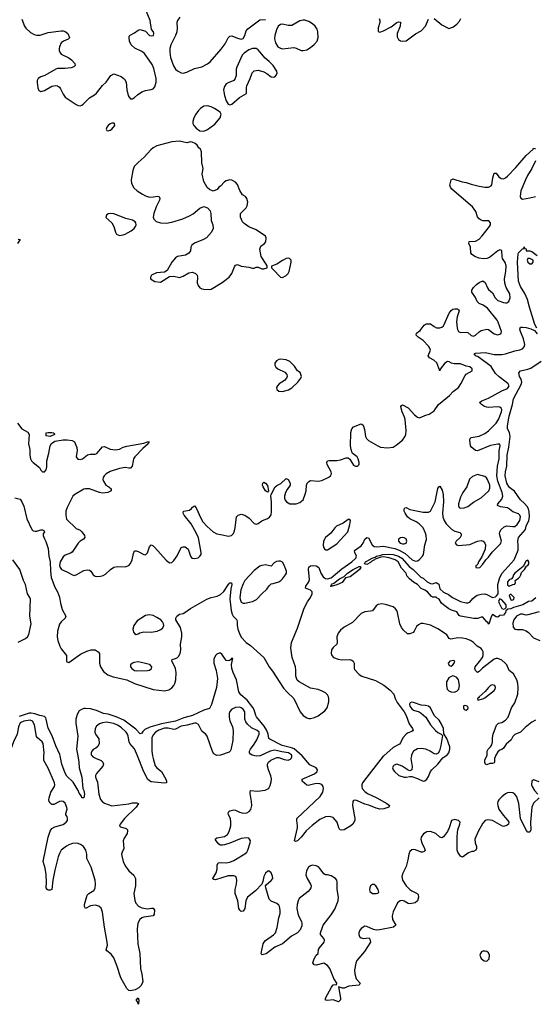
# Model space of a CAD drawing. Header units: inches. Extents: x 1449094 to 1618372, y 389908 to 534307.
# Tile 282 of 494: x 1592746 to 1598248, y 437346 to 447858. Entities that reach past the tile are written whole.
import ezdxf

# ---------------------------------------------------------------- set-up
doc = ezdxf.new("R2010")
doc.units = ezdxf.units.IN
doc.header["$MEASUREMENT"] = 0
doc.layers.add('B5493', color=7, linetype='Continuous')
doc.layers.add('B5494', color=7, linetype='Continuous')

msp = doc.modelspace()

# ---------------------------------------------------------------- linework, layer by layer
at = {"layer": 'B5493', "color": 5}
for points, elevation in [([(1593519, 440000), (1593528, 439990), (1593554, 439974), (1593614, 439950), (1593635, 439930), (1593642, 439910), (1593633, 439890), (1593567, 439810), (1593556, 439790), (1593556, 439770), (1593578, 439718), (1593591, 439590), (1593610, 439533), (1593628, 439508), (1593650, 439493), (1593730, 439466), (1593910, 439487), (1593950, 439496), (1593996, 439496), (1594015, 439490), (1593990, 439450), (1593863, 439330), (1593819, 439270), (1593811, 439250), (1593822, 439242), (1593882, 439222), (1593895, 439210), (1593897, 439197), (1593892, 439170), (1593861, 439119), (1593851, 439090), (1593857, 439010), (1593839, 438970), (1593834, 438950), (1593837, 438930), (1593850, 438870), (1593870, 438826), (1593910, 438770), (1593964, 438724), (1593981, 438690), (1593982, 438610), (1593964, 438530), (1593975, 438455), (1593986, 438426), (1594014, 438394), (1594050, 438375), (1594110, 438367), (1594153, 438373), (1594170, 438371), (1594184, 438350), (1594180, 438310), (1594170, 438290), (1594070, 438276), (1594050, 438268), (1594027, 438250), (1594007, 438213), (1593998, 438150), (1594007, 437990), (1594027, 437890), (1594035, 437730), (1594051, 437669), (1594059, 437590), (1594053, 437567), (1594038, 437542), (1594018, 437522), (1593979, 437501), (1593948, 437492), (1593930, 437489), (1593910, 437494), (1593890, 437515), (1593824, 437630), (1593782, 437762), (1593750, 437841), (1593723, 437883), (1593676, 437916), (1593669, 437929), (1593682, 437978), (1593680, 438010), (1593651, 438171), (1593629, 438329), (1593614, 438374), (1593590, 438393), (1593550, 438403), (1593503, 438397), (1593450, 438370), (1593436, 438390), (1593436, 438410), (1593465, 438510), (1593485, 438530), (1593539, 438561), (1593550, 438585), (1593555, 438630), (1593551, 438670), (1593510, 438810), (1593462, 438902), (1593461, 438950), (1593452, 438990), (1593426, 439030), (1593394, 439054), (1593370, 439062), (1593350, 439065), (1593310, 439062), (1593270, 439050), (1593244, 439036), (1593189, 438991), (1593170, 438956), (1593158, 438922), (1593122, 438778), (1593099, 438670), (1593090, 438570), (1593070, 438563), (1593050, 438566), (1593041, 438570), (1593030, 438590), (1593033, 438650), (1593028, 438732), (1593018, 438798), (1592998, 438870), (1593049, 439131), (1593070, 439195), (1593090, 439222), (1593120, 439240), (1593210, 439267), (1593242, 439290), (1593256, 439310), (1593258, 439330), (1593251, 439351), (1593238, 439370), (1593238, 439382), (1593252, 439428), (1593250, 439448), (1593230, 439493), (1593210, 439511), (1593190, 439514), (1593170, 439511), (1593110, 439480), (1593090, 439479), (1593070, 439496), (1593061, 439510), (1593056, 439530), (1593059, 439550), (1593079, 439610), (1593118, 439670), (1593121, 439690), (1593116, 439710), (1593050, 439866), (1593005, 439950), (1593002, 439970), (1593004, 440000)], 480), ([(1593366, 440000), (1593377, 439930), (1593380, 439870), (1593409, 439770), (1593421, 439650), (1593430, 439630), (1593436, 439590), (1593430, 439549), (1593410, 439549), (1593404, 439570), (1593381, 439601), (1593370, 439628), (1593317, 439717), (1593250, 439781), (1593230, 439815), (1593196, 439910), (1593177, 440000)], 460), ([(1594165, 440000), (1594169, 439970), (1594193, 439893), (1594210, 439871), (1594261, 439830), (1594306, 439750), (1594314, 439730), (1594311, 439710), (1594293, 439707), (1594150, 439720), (1594130, 439731), (1594111, 439751), (1594065, 439845), (1594003, 440000)], 480), ([(1598290, 439550), (1598230, 439493), (1598212, 439450), (1598196, 439290), (1598202, 439210), (1598190, 439184), (1598170, 439183), (1598150, 439205), (1598091, 439330), (1598071, 439490), (1598050, 439562), (1598030, 439590), (1598010, 439604), (1597972, 439608), (1597950, 439604), (1597930, 439594), (1597890, 439561), (1597860, 439530), (1597849, 439510), (1597846, 439490), (1597847, 439470), (1597860, 439430), (1597904, 439364), (1597956, 439310), (1597965, 439290), (1597961, 439270), (1597944, 439256), (1597910, 439245), (1597890, 439250), (1597790, 439310), (1597743, 439317), (1597713, 439307), (1597690, 439279), (1597640, 439190), (1597604, 439110), (1597606, 439070), (1597620, 439030), (1597620, 439010), (1597613, 438990), (1597590, 438978), (1597570, 438976), (1597536, 438964), (1597470, 438918), (1597450, 438929), (1597422, 438970), (1597414, 438990), (1597413, 439130), (1597418, 439182), (1597422, 439210), (1597444, 439270), (1597446, 439290), (1597430, 439310), (1597390, 439319), (1597353, 439310), (1597330, 439230), (1597313, 439190), (1597270, 439135), (1597250, 439123), (1597230, 439129), (1597188, 439168), (1597130, 439190), (1597090, 439188), (1597055, 439165), (1597032, 439130), (1597028, 439108), (1597036, 439070), (1597066, 439010), (1597072, 438988), (1597063, 438977), (1597046, 438970), (1597030, 438972), (1596970, 438997), (1596950, 439000), (1596930, 438994), (1596910, 438978), (1596898, 438950), (1596889, 438890), (1596870, 438817), (1596835, 438745), (1596823, 438710), (1596830, 438670), (1596871, 438611), (1596910, 438570), (1596930, 438556), (1596987, 438530), (1596998, 438518), (1597003, 438490), (1596990, 438450), (1596965, 438430), (1596910, 438418), (1596890, 438423), (1596850, 438447), (1596830, 438453), (1596806, 438450), (1596777, 438430), (1596730, 438335), (1596720, 438290), (1596724, 438250), (1596751, 438210), (1596759, 438190), (1596736, 438170), (1596590, 438141), (1596550, 438137), (1596523, 438143), (1596450, 438177), (1596430, 438179), (1596390, 438155), (1596371, 438129), (1596365, 438110), (1596364, 438090), (1596371, 438070), (1596390, 438055), (1596410, 438050), (1596474, 438054), (1596482, 438042), (1596491, 438010), (1596424, 437910), (1596345, 437815), (1596334, 437786), (1596320, 437710), (1596323, 437670), (1596338, 437618), (1596379, 437570), (1596377, 437563), (1596370, 437550), (1596259, 437541), (1596210, 437519), (1596190, 437518), (1596147, 437533), (1596168, 437412), (1596168, 437392), (1596150, 437373), (1596090, 437392), (1596030, 437385), (1596009, 437390), (1596010, 437410), (1596072, 437530), (1596090, 437553), (1596119, 437559), (1596126, 437554), (1596129, 437570), (1596100, 437620), (1596054, 437730), (1596030, 437760), (1595990, 437786), (1595910, 437764), (1595887, 437767), (1595876, 437790), (1595888, 437830), (1595902, 437858), (1595910, 437871), (1595932, 437888), (1595936, 437930), (1595944, 437950), (1595996, 438010), (1595999, 438030), (1595991, 438050), (1595955, 438090), (1595955, 438110), (1595976, 438170), (1595985, 438190), (1596070, 438302), (1596110, 438363), (1596146, 438450), (1596148, 438490), (1596135, 438570), (1596135, 438650), (1596131, 438671), (1596115, 438690), (1596070, 438717), (1596030, 438728), (1596010, 438728), (1595990, 438738), (1595954, 438794), (1595934, 438814), (1595910, 438826), (1595870, 438831), (1595850, 438826), (1595829, 438811), (1595805, 438770), (1595800, 438730), (1595813, 438690), (1595850, 438630), (1595856, 438610), (1595854, 438590), (1595844, 438570), (1595824, 438550), (1595730, 438475), (1595717, 438450), (1595706, 438410), (1595705, 438370), (1595716, 438316), (1595725, 438285), (1595754, 438230), (1595758, 438210), (1595756, 438184), (1595739, 438141), (1595710, 438110), (1595647, 438073), (1595549, 437991), (1595470, 437957), (1595376, 437884), (1595335, 437875), (1595330, 437875), (1595323, 437890), (1595344, 437990), (1595354, 438010), (1595370, 438028), (1595454, 438086), (1595475, 438110), (1595493, 438167), (1595512, 438270), (1595525, 438315), (1595526, 438350), (1595518, 438390), (1595510, 438405), (1595490, 438424), (1595430, 438446), (1595418, 438458), (1595410, 438470), (1595372, 438590), (1595369, 438610), (1595377, 438623), (1595431, 438669), (1595447, 438690), (1595445, 438715), (1595431, 438751), (1595410, 438766), (1595394, 438766), (1595370, 438745), (1595352, 438710), (1595342, 438658), (1595331, 438629), (1595264, 438556), (1595176, 438490), (1595160, 438450), (1595148, 438370), (1595130, 438339), (1595110, 438336), (1595096, 438350), (1595085, 438370), (1595074, 438450), (1595046, 438530), (1595045, 438570), (1595060, 438630), (1595063, 438670), (1595061, 438690), (1595052, 438710), (1595030, 438719), (1594970, 438717), (1594834, 438674), (1594817, 438677), (1594807, 438687), (1594806, 438690), (1594843, 438750), (1594853, 438790), (1594853, 438830), (1594865, 438855), (1594890, 438860), (1594950, 438857), (1594990, 438862), (1595030, 438880), (1595148, 438952), (1595169, 438971), (1595180, 438990), (1595205, 439070), (1595208, 439090), (1595200, 439110), (1595190, 439121), (1595170, 439125), (1595110, 439115), (1594990, 439068), (1594930, 439047), (1594910, 439045), (1594890, 439046), (1594870, 439057), (1594841, 439090), (1594833, 439110), (1594850, 439124), (1594930, 439138), (1594962, 439158), (1594982, 439190), (1594998, 439250), (1595001, 439290), (1594994, 439330), (1594974, 439370), (1594970, 439390), (1594977, 439403), (1594990, 439412), (1595030, 439421), (1595050, 439418), (1595090, 439399), (1595130, 439387), (1595170, 439392), (1595195, 439405), (1595213, 439427), (1595222, 439470), (1595220, 439510), (1595204, 439596), (1595204, 439616), (1595210, 439630), (1595283, 439623), (1595366, 439634), (1595395, 439645), (1595405, 439655), (1595418, 439682), (1595430, 439723), (1595433, 439753), (1595427, 439787), (1595400, 439850), (1595389, 439890), (1595391, 439910), (1595400, 439930), (1595427, 439953), (1595490, 439980), (1595510, 439980), (1595570, 439959), (1595610, 439954), (1595637, 439963), (1595644, 439970), (1595652, 439990), (1595649, 440000)], 480), ([(1595314, 440000), (1595310, 439998), (1595270, 439997), (1595257, 440000)], 480), ([(1596633, 440000), (1596626, 439994), (1596451, 439770), (1596406, 439710), (1596397, 439690), (1596396, 439670), (1596402, 439650), (1596430, 439617), (1596458, 439598), (1596557, 439550), (1596663, 439490), (1596691, 439470), (1596685, 439450), (1596633, 439433), (1596590, 439430), (1596550, 439440), (1596472, 439472), (1596430, 439482), (1596350, 439520), (1596330, 439525), (1596310, 439523), (1596302, 439510), (1596298, 439470), (1596322, 439330), (1596322, 439310), (1596302, 439270), (1596280, 439250), (1596210, 439210), (1596184, 439204), (1596164, 439210), (1596152, 439230), (1596133, 439290), (1596090, 439342), (1596050, 439351), (1596010, 439348), (1595950, 439320), (1595866, 439254), (1595803, 439197), (1595750, 439130), (1595710, 439093), (1595690, 439084), (1595679, 439090), (1595711, 439230), (1595712, 439252), (1595702, 439310), (1595705, 439330), (1595954, 439566), (1595981, 439610), (1595988, 439650), (1595984, 439670), (1595970, 439692), (1595950, 439701), (1595910, 439704), (1595823, 439683), (1595810, 439687), (1595761, 439730), (1595759, 439750), (1595892, 439808), (1595920, 439830), (1595923, 439850), (1595910, 439872), (1595843, 439903), (1595761, 440000)], 460), ([(1596926, 440000), (1596921, 439970), (1596935, 439885), (1596930, 439849), (1596910, 439839), (1596890, 439847), (1596827, 439890), (1596770, 439910), (1596742, 439898), (1596733, 439890), (1596724, 439870), (1596730, 439850), (1596745, 439830), (1596793, 439790), (1596850, 439772), (1596870, 439770), (1596910, 439779), (1596930, 439777), (1596990, 439756), (1597050, 439729), (1597070, 439733), (1597091, 439749), (1597110, 439779), (1597131, 439830), (1597146, 439850), (1597210, 439910), (1597262, 439978), (1597292, 440000)], 480), ([(1597825, 440000), (1597819, 439990), (1597814, 439970), (1597814, 439930), (1597810, 439924), (1597790, 439917), (1597764, 439916), (1597730, 439902), (1597718, 439910), (1597710, 439926), (1597709, 439951), (1597730, 440000)], 460), ([(1598290, 439723), (1598230, 439741), (1598213, 439727), (1598209, 439691), (1598216, 439670), (1598241, 439630), (1598277, 439590)], 480)]:
    msp.add_lwpolyline(points, dxfattribs=dict(at, elevation=elevation))
for points, elevation in [([(1596510, 438626), (1596490, 438612), (1596481, 438590), (1596478, 438570), (1596483, 438550), (1596510, 438530), (1596550, 438528), (1596569, 438531), (1596578, 438542), (1596572, 438570), (1596547, 438610), (1596530, 438624)], 480), ([(1597690, 437913), (1597674, 437906), (1597662, 437890), (1597657, 437870), (1597670, 437836), (1597702, 437810), (1597730, 437808), (1597755, 437830), (1597759, 437870), (1597750, 437895), (1597730, 437909), (1597712, 437912)], 520), ([(1594010, 437346), (1594008, 437368), (1593989, 437390), (1594010, 437414), (1594018, 437390), (1594014, 437350)], 480)]:
    msp.add_lwpolyline(points, close=True, dxfattribs=dict(at, elevation=elevation))
at = {"layer": 'B5494', "color": 5}
for points, elevation in [([(1592770, 447864), (1592797, 447790), (1592810, 447767), (1592862, 447722), (1592901, 447701), (1592930, 447695), (1592966, 447694), (1593050, 447720), (1593190, 447740), (1593210, 447740), (1593233, 447733), (1593260, 447710), (1593279, 447670), (1593276, 447664), (1593265, 447650), (1593212, 447628), (1593190, 447610), (1593170, 447570), (1593166, 447550), (1593167, 447530), (1593175, 447510), (1593190, 447490), (1593271, 447451), (1593298, 447430), (1593335, 447390), (1593339, 447370), (1593325, 447355), (1593294, 447346), (1593230, 447338), (1593150, 447336), (1593130, 447329), (1593016, 447264), (1592970, 447250), (1592944, 447230), (1592934, 447210), (1592932, 447188), (1592939, 447130), (1592950, 447101), (1592971, 447091), (1593010, 447102), (1593090, 447150), (1593130, 447156), (1593150, 447152), (1593170, 447138), (1593182, 447122), (1593210, 447063), (1593232, 447032), (1593350, 446952), (1593370, 446942), (1593390, 446939), (1593410, 446945), (1593424, 446956), (1593490, 447025), (1593544, 447056), (1593566, 447074), (1593630, 447155), (1593669, 447191), (1593719, 447261), (1593750, 447279), (1593830, 447251), (1593865, 447225), (1593882, 447190), (1593890, 447110), (1593904, 447050), (1593914, 447030), (1593930, 447014), (1593950, 447015), (1593970, 447026), (1594003, 447057), (1594050, 447089), (1594090, 447103), (1594150, 447114), (1594170, 447122), (1594190, 447143), (1594202, 447190), (1594202, 447230), (1594176, 447336), (1594159, 447379), (1594078, 447498), (1594050, 447518), (1593976, 447556), (1593935, 447590), (1593918, 447630), (1593913, 447670), (1593916, 447684), (1593925, 447695), (1593970, 447719), (1594010, 447747), (1594030, 447754), (1594090, 447736), (1594132, 447690), (1594150, 447685), (1594173, 447690), (1594179, 447710), (1594173, 447730), (1594153, 447753), (1594138, 447850), (1594087, 447970)], 520), ([(1594456, 447884), (1594429, 447851), (1594424, 447830), (1594427, 447767), (1594423, 447730), (1594410, 447690), (1594359, 447590), (1594348, 447550), (1594348, 447510), (1594355, 447455), (1594386, 447366), (1594410, 447330), (1594430, 447312), (1594470, 447290), (1594490, 447289), (1594530, 447298), (1594610, 447336), (1594690, 447354), (1594750, 447387), (1594778, 447410), (1594897, 447543), (1594938, 447602), (1594970, 447666), (1594990, 447681), (1595010, 447686), (1595070, 447661), (1595108, 447652), (1595130, 447658), (1595149, 447691), (1595162, 447738), (1595180, 447760), (1595310, 447856), (1595370, 447862)], 520), ([(1596582, 447870), (1596588, 447850), (1596588, 447830), (1596571, 447770), (1596572, 447732), (1596590, 447727), (1596630, 447739), (1596710, 447782), (1596770, 447827), (1596790, 447837), (1596810, 447831), (1596808, 447790), (1596776, 447710), (1596775, 447675), (1596787, 447647), (1596810, 447634), (1596830, 447630), (1596870, 447633), (1596970, 447706), (1597030, 447738), (1597075, 447790), (1597110, 447865)], 520), ([(1597170, 447871), (1597250, 447802), (1597325, 447765), (1597370, 447778), (1597412, 447810), (1597438, 447842), (1597454, 447870)], 520), ([(1592721, 443550), (1592770, 443490), (1592833, 443453), (1592848, 443430), (1592841, 443330), (1592854, 443270), (1592855, 443210), (1592863, 443170), (1592872, 443150), (1592890, 443130), (1592959, 443079), (1592971, 443050), (1592990, 443031), (1593010, 443031), (1593030, 443051), (1593036, 443084), (1593034, 443150), (1593058, 443230), (1593073, 443310), (1593085, 443335), (1593122, 443358), (1593210, 443373), (1593254, 443374), (1593306, 443366), (1593331, 443351), (1593356, 443290), (1593358, 443258), (1593349, 443190), (1593365, 443165), (1593390, 443161), (1593415, 443170), (1593470, 443212), (1593499, 443219), (1593550, 443220), (1593570, 443228), (1593630, 443299), (1593650, 443301), (1593712, 443272), (1593770, 443265), (1593810, 443273), (1593850, 443293), (1593890, 443305), (1594070, 443338), (1594110, 443353), (1594131, 443350), (1594120, 443340), (1594117, 443330), (1594059, 443281), (1593974, 443190), (1593962, 443170), (1593956, 443150), (1593948, 443092), (1593930, 443072), (1593910, 443070), (1593870, 443076), (1593810, 443068), (1593710, 443036), (1593669, 443011), (1593648, 442990), (1593637, 442970), (1593635, 442950), (1593639, 442930), (1593666, 442890), (1593699, 442870), (1593721, 442850), (1593721, 442830), (1593686, 442810), (1593630, 442803), (1593598, 442810), (1593490, 442850), (1593450, 442851), (1593430, 442845), (1593336, 442790), (1593312, 442770), (1593251, 442650), (1593240, 442610), (1593237, 442570), (1593247, 442527), (1593350, 442426), (1593390, 442407), (1593410, 442390), (1593436, 442350), (1593442, 442330), (1593428, 442312), (1593390, 442291), (1593370, 442271), (1593307, 442173), (1593290, 442162), (1593230, 442140), (1593210, 442123), (1593179, 442070), (1593172, 442030), (1593177, 442010), (1593193, 441990), (1593250, 441965), (1593310, 441930), (1593326, 441926), (1593350, 441930), (1593430, 441978), (1593470, 441986), (1593490, 441982), (1593506, 441970), (1593530, 441933), (1593550, 441918), (1593570, 441913), (1593610, 441917), (1593636, 441924), (1593662, 441938), (1593716, 441990), (1593750, 442014), (1593790, 442022), (1593870, 442016), (1593910, 442030), (1593928, 442052), (1593946, 442090), (1593960, 442160), (1593970, 442186), (1593990, 442188), (1594010, 442182), (1594070, 442148), (1594090, 442144), (1594110, 442165), (1594130, 442231), (1594150, 442250), (1594170, 442242), (1594190, 442223), (1594310, 442087), (1594330, 442069), (1594350, 442059), (1594370, 442062), (1594390, 442083), (1594425, 442135), (1594464, 442216), (1594470, 442224), (1594490, 442230), (1594511, 442230), (1594545, 442205), (1594569, 442129), (1594584, 442110), (1594610, 442105), (1594650, 442113), (1594670, 442131), (1594681, 442150), (1594684, 442170), (1594655, 442325), (1594634, 442374), (1594577, 442477), (1594503, 442570), (1594492, 442590), (1594495, 442610), (1594557, 442623), (1594580, 442640), (1594590, 442655), (1594610, 442667), (1594630, 442646), (1594678, 442538), (1594699, 442499), (1594746, 442446), (1594810, 442389), (1594850, 442368), (1594910, 442360), (1594970, 442343), (1595005, 442350), (1595026, 442374), (1595038, 442402), (1595047, 442433), (1595059, 442550), (1595078, 442570), (1595110, 442579), (1595150, 442567), (1595195, 442535), (1595250, 442480), (1595270, 442474), (1595290, 442480), (1595330, 442509), (1595390, 442534), (1595412, 442548), (1595428, 442572), (1595434, 442606), (1595435, 442710), (1595426, 442774), (1595429, 442790), (1595473, 442870), (1595490, 442884), (1595534, 442906), (1595590, 442959), (1595610, 442950), (1595632, 442910), (1595632, 442890), (1595599, 442841), (1595583, 442810), (1595573, 442770), (1595572, 442750), (1595578, 442730), (1595594, 442710), (1595630, 442691), (1595695, 442690), (1595737, 442703), (1595770, 442733), (1595794, 442794), (1595802, 442830), (1595806, 442890), (1595815, 442910), (1595830, 442928), (1595850, 442937), (1595930, 442930), (1595970, 442938), (1596045, 442975), (1596063, 442990), (1596073, 443010), (1596071, 443030), (1596028, 443110), (1596022, 443130), (1596032, 443148), (1596050, 443153), (1596130, 443152), (1596170, 443159), (1596230, 443180), (1596250, 443180), (1596270, 443167), (1596289, 443130), (1596310, 443102), (1596330, 443092), (1596350, 443091), (1596367, 443110), (1596370, 443130), (1596358, 443170), (1596347, 443190), (1596303, 443223), (1596294, 443234), (1596282, 443270), (1596277, 443310), (1596280, 443450), (1596290, 443491), (1596309, 443510), (1596390, 443543), (1596399, 443539), (1596410, 443530), (1596424, 443484), (1596435, 443410), (1596447, 443387), (1596470, 443367), (1596567, 443307), (1596596, 443296), (1596670, 443287), (1596730, 443296), (1596764, 443316), (1596830, 443370), (1596856, 443404), (1596866, 443430), (1596869, 443471), (1596859, 443590), (1596854, 443614), (1596829, 443670), (1596816, 443710), (1596813, 443730), (1596819, 443741), (1596830, 443747), (1596890, 443716), (1596959, 443639), (1596990, 443615), (1597010, 443609), (1597030, 443613), (1597070, 443634), (1597114, 443646), (1597170, 443682), (1597215, 443750), (1597333, 443847), (1597373, 443890), (1597429, 443931), (1597455, 443970), (1597500, 444060), (1597510, 444073), (1597573, 444110), (1597575, 444130), (1597550, 444151), (1597510, 444160), (1597450, 444184), (1597384, 444184), (1597353, 444193), (1597330, 444207), (1597310, 444210), (1597283, 444190), (1597234, 444126), (1597229, 444109), (1597196, 444196), (1597165, 444225), (1597121, 444250), (1597106, 444270), (1597129, 444330), (1597124, 444350), (1597112, 444370), (1597052, 444432), (1596999, 444470), (1596978, 444490), (1596979, 444510), (1597020, 444540), (1597062, 444598), (1597082, 444610), (1597130, 444610), (1597170, 444582), (1597195, 444570), (1597230, 444568), (1597250, 444574), (1597270, 444590), (1597277, 444603), (1597330, 444726), (1597350, 444752), (1597370, 444768), (1597390, 444773), (1597418, 444770), (1597430, 444761), (1597435, 444750), (1597415, 444685), (1597409, 444631), (1597413, 444570), (1597418, 444550), (1597430, 444529), (1597450, 444518), (1597510, 444523), (1597530, 444520), (1597565, 444485), (1597590, 444480), (1597610, 444489), (1597650, 444527), (1597670, 444539), (1597730, 444554), (1597750, 444549), (1597810, 444504), (1597850, 444495), (1597870, 444501), (1597884, 444510), (1597887, 444530), (1597853, 444630), (1597841, 444650), (1597737, 444777), (1597692, 444812), (1597650, 444830), (1597628, 444848), (1597611, 444891), (1597571, 444950), (1597571, 444970), (1597590, 444999), (1597620, 445030), (1597650, 445054), (1597690, 445070), (1597712, 445052), (1597737, 444997), (1597750, 444977), (1597790, 444942), (1597819, 444890), (1597850, 444862), (1597910, 444838), (1597930, 444834), (1597944, 444836), (1597967, 444850), (1597981, 444890), (1597975, 444930), (1597939, 444999), (1597924, 445044), (1597919, 445090), (1597934, 445170), (1597936, 445230), (1597927, 445267), (1597900, 445310), (1597894, 445330), (1597890, 445393), (1597870, 445400), (1597850, 445390), (1597760, 445320), (1597730, 445310), (1597695, 445305), (1597650, 445311), (1597610, 445327), (1597572, 445350), (1597559, 445370), (1597557, 445430), (1597540, 445470), (1597544, 445490), (1597610, 445493), (1597650, 445514), (1597683, 445550), (1597759, 445650), (1597770, 445670), (1597771, 445690), (1597751, 445711), (1597690, 445711), (1597670, 445718), (1597650, 445733), (1597633, 445753), (1597615, 445810), (1597579, 445859), (1597358, 446050), (1597342, 446070), (1597335, 446090), (1597352, 446148), (1597363, 446157), (1597370, 446160), (1597467, 446127), (1597510, 446121), (1597563, 446103), (1597650, 446082), (1597710, 446070), (1597750, 446070), (1597777, 446083), (1597785, 446095), (1597795, 446170), (1597810, 446219), (1597830, 446219), (1597860, 446180), (1597884, 446164), (1597910, 446161), (1597930, 446170), (1597952, 446188), (1598041, 446279), (1598150, 446407), (1598224, 446476), (1598230, 446486), (1598245, 446485), (1598250, 446482)], 480), ([(1598249, 446350), (1598213, 446270), (1598165, 446195), (1598143, 446150), (1598095, 446030), (1598087, 445970), (1598094, 445954), (1598110, 445944), (1598190, 445955), (1598250, 445970)], 480), ([(1592730, 445515), (1592751, 445511), (1592721, 445470)], 480), ([(1598265, 444565), (1598243, 444603), (1598186, 444790), (1598166, 444870), (1598135, 444935), (1598090, 445010), (1598070, 445066), (1598060, 445270), (1598065, 445355), (1598070, 445371), (1598110, 445412), (1598126, 445414), (1598130, 445432), (1598134, 445414), (1598150, 445412), (1598152, 445392), (1598189, 445391), (1598210, 445382), (1598270, 445341)], 460), ([(1592695, 442755), (1592750, 442738), (1592770, 442712), (1592790, 442665), (1592822, 442530), (1592876, 442416), (1592890, 442402), (1592910, 442396), (1592930, 442396), (1592971, 442411), (1592991, 442411), (1593004, 442404), (1593012, 442390), (1592998, 442370), (1592998, 442350), (1593010, 442314), (1593026, 442286), (1593050, 442212), (1593057, 442130), (1593071, 442070), (1593074, 441970), (1593083, 441903), (1593120, 441800), (1593148, 441750), (1593172, 441692), (1593181, 441630), (1593201, 441561), (1593239, 441490), (1593232, 441468), (1593189, 441431), (1593170, 441405), (1593150, 441330), (1593146, 441270), (1593154, 441230), (1593174, 441170), (1593190, 441141), (1593244, 441070), (1593246, 441010), (1593250, 441003), (1593270, 440997), (1593396, 441084), (1593462, 441118), (1593510, 441132), (1593550, 441130), (1593585, 441110), (1593597, 441090), (1593596, 440990), (1593608, 440948), (1593640, 440900), (1593685, 440865), (1593743, 440843), (1593890, 440810), (1593970, 440771), (1594170, 440707), (1594290, 440692), (1594337, 440703), (1594370, 440725), (1594391, 440749), (1594403, 440770), (1594414, 440810), (1594415, 440890), (1594410, 440930), (1594368, 441012), (1594374, 441026), (1594410, 441037), (1594430, 441048), (1594440, 441060), (1594457, 441090), (1594465, 441130), (1594463, 441190), (1594475, 441270), (1594476, 441310), (1594462, 441370), (1594412, 441450), (1594413, 441470), (1594424, 441490), (1594450, 441511), (1594490, 441520), (1594510, 441531), (1594570, 441573), (1594742, 441670), (1594790, 441689), (1594855, 441705), (1594890, 441721), (1594926, 441754), (1594970, 441825), (1594990, 441847), (1595005, 441845), (1595010, 441828), (1594999, 441781), (1594987, 441670), (1595003, 441550), (1595013, 441513), (1595025, 441490), (1595064, 441450), (1595068, 441428), (1595067, 441390), (1595075, 441350), (1595090, 441305), (1595110, 441267), (1595163, 441210), (1595210, 441176), (1595350, 441049), (1595409, 440950), (1595444, 440904), (1595563, 440723), (1595599, 440679), (1595670, 440610), (1595739, 440470), (1595770, 440429), (1595810, 440403), (1595830, 440398), (1595850, 440399), (1595891, 440409), (1595930, 440426), (1596002, 440478), (1596028, 440510), (1596045, 440575), (1596046, 440610), (1596040, 440630), (1596030, 440650), (1596009, 440670), (1595975, 440690), (1595930, 440707), (1595850, 440723), (1595728, 440788), (1595707, 440807), (1595694, 440850), (1595694, 440914), (1595690, 440948), (1595653, 441050), (1595639, 441150), (1595648, 441210), (1595710, 441361), (1595783, 441577), (1595816, 441644), (1595849, 441690), (1595866, 441730), (1595866, 441750), (1595850, 441766), (1595795, 441790), (1595799, 441810), (1595830, 441858), (1595837, 441883), (1595828, 441992), (1595830, 442015), (1595850, 442028), (1595868, 442032), (1595910, 442029), (1595940, 442010), (1595959, 441950), (1595986, 441910), (1595999, 441899), (1596010, 441891), (1596030, 441887), (1596070, 441901), (1596183, 441997), (1596289, 442070), (1596332, 442110), (1596342, 442130), (1596322, 442170), (1596320, 442190), (1596390, 442240), (1596411, 442270), (1596430, 442313), (1596450, 442331), (1596470, 442328), (1596506, 442250), (1596530, 442235), (1596552, 442232), (1596630, 442239), (1596750, 442212), (1596795, 442195), (1596859, 442159), (1596934, 442090), (1596970, 442079), (1596990, 442081), (1597008, 442090), (1597045, 442130), (1597057, 442150), (1597071, 442250), (1597086, 442310), (1597085, 442350), (1597078, 442378), (1597052, 442432), (1597010, 442476), (1596978, 442498), (1596909, 442529), (1596884, 442550), (1596858, 442590), (1596850, 442610), (1596850, 442634), (1596855, 442645), (1596870, 442651), (1596910, 442630), (1597050, 442601), (1597110, 442599), (1597129, 442610), (1597180, 442710), (1597210, 442852), (1597219, 442870), (1597230, 442877), (1597256, 442836), (1597265, 442790), (1597270, 442710), (1597259, 442590), (1597263, 442550), (1597276, 442510), (1597296, 442476), (1597357, 442417), (1597390, 442397), (1597442, 442382), (1597457, 442370), (1597457, 442350), (1597446, 442330), (1597404, 442290), (1597394, 442270), (1597406, 442250), (1597430, 442245), (1597550, 442256), (1597630, 442290), (1597670, 442299), (1597692, 442292), (1597710, 442270), (1597717, 442250), (1597715, 442205), (1597677, 442123), (1597644, 442070), (1597636, 442044), (1597626, 442034), (1597614, 442030), (1597614, 442010), (1597630, 442005), (1597655, 442010), (1597690, 442045), (1597721, 442090), (1597750, 442119), (1597788, 442172), (1597878, 442262), (1597886, 442290), (1597866, 442370), (1597870, 442390), (1597885, 442415), (1597916, 442444), (1597944, 442456), (1598010, 442446), (1598030, 442449), (1598056, 442470), (1598083, 442510), (1598092, 442550), (1598083, 442570), (1598070, 442582), (1598010, 442604), (1597974, 442634), (1597950, 442646), (1597877, 442657), (1597846, 442670), (1597847, 442690), (1597890, 442738), (1597902, 442770), (1597895, 442810), (1597848, 442930), (1597838, 442990), (1597845, 443090), (1597864, 443170), (1597864, 443256), (1597873, 443310), (1597870, 443325), (1597850, 443328), (1597770, 443311), (1597630, 443255), (1597610, 443260), (1597570, 443290), (1597557, 443310), (1597550, 443370), (1597554, 443386), (1597564, 443396), (1597650, 443412), (1597710, 443440), (1597750, 443470), (1597830, 443552), (1597854, 443590), (1597886, 443670), (1597891, 443690), (1597889, 443709), (1597870, 443722), (1597845, 443725), (1597750, 443719), (1597730, 443723), (1597706, 443730), (1597673, 443750), (1597652, 443770), (1597678, 443790), (1597750, 443817), (1597890, 443897), (1597950, 443922), (1597960, 443930), (1597970, 443950), (1597959, 443970), (1597939, 443990), (1597864, 444044), (1597822, 444082), (1597776, 444156), (1597639, 444259), (1597615, 444270), (1597597, 444290), (1597610, 444297), (1597716, 444304), (1597810, 444285), (1597890, 444283), (1597932, 444290), (1598030, 444324), (1598085, 444335), (1598110, 444344), (1598130, 444365), (1598138, 444390), (1598123, 444450), (1598089, 444531), (1598084, 444556), (1598090, 444574), (1598110, 444576), (1598152, 444572), (1598199, 444559), (1598239, 444539), (1598270, 444504)], 460), ([(1598254, 441686), (1598211, 441650), (1598175, 441645), (1598116, 441610), (1598016, 441584), (1597988, 441568), (1597955, 441565), (1597934, 441546), (1597931, 441531), (1597910, 441499), (1597870, 441498), (1597850, 441478), (1597830, 441482), (1597790, 441508), (1597777, 441483), (1597754, 441406), (1597750, 441406), (1597742, 441422), (1597730, 441429), (1597690, 441478), (1597670, 441478), (1597634, 441466), (1597594, 441466), (1597449, 441489), (1597437, 441497), (1597410, 441535), (1597354, 441554), (1597324, 441570), (1597268, 441610), (1597248, 441630), (1597222, 441670), (1597201, 441681), (1597190, 441692), (1597150, 441694), (1597139, 441699), (1597097, 441750), (1597070, 441769), (1597030, 441784), (1596990, 441829), (1596950, 441853), (1596906, 441890), (1596879, 441919), (1596869, 441950), (1596822, 442002), (1596785, 442070), (1596753, 442090), (1596690, 442114), (1596630, 442124), (1596601, 442119), (1596541, 442099), (1596533, 442090), (1596504, 442076), (1596490, 442062), (1596450, 442041), (1596427, 442050), (1596438, 442070), (1596450, 442078), (1596507, 442110), (1596541, 442119), (1596553, 442130), (1596600, 442140), (1596622, 442150), (1596687, 442153), (1596733, 442150), (1596790, 442132), (1596823, 442110), (1596901, 442021), (1596946, 441990), (1597028, 441908), (1597050, 441897), (1597095, 441855), (1597130, 441838), (1597150, 441837), (1597190, 441849), (1597210, 441840), (1597218, 441830), (1597230, 441781), (1597270, 441748), (1597322, 441722), (1597363, 441690), (1597450, 441645), (1597510, 441631), (1597530, 441631), (1597550, 441638), (1597581, 441679), (1597602, 441698), (1597627, 441713), (1597670, 441726), (1597710, 441728), (1597730, 441723), (1597790, 441690), (1597822, 441698), (1597834, 441706), (1597851, 441730), (1597849, 441829), (1597870, 441904), (1597893, 441950), (1598023, 442090), (1598064, 442196), (1598067, 442247), (1598061, 442290), (1598070, 442330), (1598145, 442415), (1598152, 442450), (1598180, 442510), (1598186, 442550), (1598184, 442604), (1598176, 442636), (1598162, 442662), (1598134, 442694), (1598090, 442732), (1598026, 442826), (1597990, 442848), (1597970, 442867), (1597945, 442910), (1597926, 442990), (1597929, 443030), (1597946, 443090), (1597947, 443210), (1597966, 443294), (1597980, 443410), (1597972, 443452), (1597951, 443490), (1597950, 443522), (1597970, 443627), (1598006, 443750), (1598015, 443810), (1598097, 443963), (1598105, 443990), (1598099, 444019), (1598078, 444050), (1598072, 444088), (1598090, 444110), (1598170, 444126), (1598201, 444139), (1598310, 444214)], 440), ([(1592730, 441213), (1592808, 441252), (1592830, 441271), (1592845, 441295), (1592867, 441410), (1592855, 441490), (1592860, 441670), (1592854, 441690), (1592829, 441729), (1592807, 441827), (1592786, 441870), (1592747, 441987), (1592674, 442090)], 460), ([(1597730, 440000), (1597734, 440010), (1597734, 440050), (1597744, 440070), (1597770, 440096), (1597783, 440117), (1597792, 440150), (1597792, 440190), (1597800, 440230), (1597835, 440325), (1597854, 440346), (1597890, 440356), (1597930, 440378), (1597960, 440410), (1597993, 440510), (1598030, 440564), (1598061, 440659), (1598067, 440730), (1598062, 440770), (1598050, 440810), (1598014, 440874), (1597970, 440910), (1597944, 440970), (1597927, 440990), (1597890, 441019), (1597850, 441038), (1597830, 441039), (1597810, 441032), (1597685, 440935), (1597650, 440900), (1597630, 440890), (1597609, 440910), (1597602, 440930), (1597605, 440950), (1597654, 441006), (1597685, 441050), (1597692, 441070), (1597691, 441110), (1597683, 441130), (1597670, 441146), (1597629, 441169), (1597588, 441210), (1597556, 441230), (1597510, 441249), (1597470, 441256), (1597423, 441257), (1597346, 441246), (1597330, 441252), (1597304, 441290), (1597281, 441310), (1597210, 441356), (1597130, 441393), (1597050, 441412), (1597028, 441412), (1597001, 441399), (1596982, 441378), (1596956, 441330), (1596944, 441316), (1596910, 441301), (1596883, 441303), (1596841, 441341), (1596819, 441370), (1596804, 441410), (1596778, 441530), (1596770, 441552), (1596757, 441570), (1596730, 441588), (1596650, 441614), (1596610, 441622), (1596570, 441614), (1596550, 441600), (1596510, 441548), (1596490, 441542), (1596430, 441538), (1596390, 441520), (1596298, 441422), (1596210, 441373), (1596170, 441340), (1596146, 441310), (1596130, 441270), (1596134, 441210), (1596129, 441191), (1596090, 441154), (1596075, 441130), (1596069, 441090), (1596076, 441070), (1596096, 441050), (1596146, 441030), (1596185, 441025), (1596268, 441028), (1596290, 441020), (1596303, 441010), (1596314, 440990), (1596315, 440935), (1596320, 440920), (1596370, 440867), (1596397, 440850), (1596542, 440802), (1596633, 440753), (1596701, 440701), (1596737, 440657), (1596753, 440610), (1596774, 440570), (1596850, 440468), (1596870, 440429), (1596901, 440341), (1596937, 440290), (1596944, 440270), (1596930, 440258), (1596890, 440245), (1596870, 440230), (1596834, 440190), (1596810, 440136), (1596798, 440122), (1596730, 440089), (1596633, 440000)], 460), ([(1598290, 441535), (1598170, 441503), (1598150, 441502), (1598110, 441511), (1598090, 441511), (1598047, 441490), (1598021, 441450), (1598010, 441415), (1598013, 441373), (1598030, 441353), (1598050, 441347), (1598110, 441349), (1598150, 441335), (1598176, 441316), (1598230, 441260), (1598296, 441230)], 460), ([(1595761, 440000), (1595760, 440000), (1595674, 440074), (1595646, 440086), (1595547, 440110), (1595416, 440176), (1595405, 440185), (1595399, 440230), (1595383, 440270), (1595355, 440315), (1595274, 440414), (1595265, 440430), (1595248, 440490), (1595235, 440515), (1595173, 440593), (1595105, 440650), (1595083, 440683), (1595060, 440810), (1595023, 440890), (1595011, 440930), (1595007, 440973), (1595019, 441039), (1595010, 441043), (1594997, 441023), (1594984, 441016), (1594970, 441012), (1594950, 441018), (1594904, 441084), (1594890, 441094), (1594874, 441094), (1594850, 441083), (1594837, 441070), (1594819, 441030), (1594819, 440990), (1594841, 440910), (1594856, 440824), (1594848, 440730), (1594793, 440547), (1594770, 440506), (1594710, 440485), (1594590, 440430), (1594497, 440403), (1594410, 440368), (1594258, 440342), (1594136, 440304), (1594081, 440279), (1594060, 440260), (1594050, 440241), (1594030, 440235), (1593984, 440284), (1593858, 440378), (1593776, 440416), (1593690, 440443), (1593642, 440450), (1593564, 440484), (1593502, 440502), (1593450, 440506), (1593430, 440503), (1593405, 440495), (1593381, 440479), (1593359, 440441), (1593345, 440390), (1593346, 440346), (1593368, 440210), (1593354, 440070), (1593366, 440000)], 460), ([(1595257, 440000), (1595227, 440007), (1595210, 440015), (1595200, 440030), (1595199, 440050), (1595208, 440070), (1595250, 440124), (1595277, 440170), (1595302, 440230), (1595300, 440250), (1595280, 440270), (1595219, 440299), (1595177, 440337), (1595161, 440361), (1595150, 440390), (1595149, 440470), (1595130, 440497), (1595110, 440511), (1595090, 440517), (1595050, 440515), (1595010, 440498), (1594990, 440474), (1594983, 440450), (1594983, 440410), (1594990, 440371), (1595017, 440310), (1595024, 440270), (1595022, 440162), (1594998, 440062), (1594992, 440048), (1594981, 440039), (1594890, 440007), (1594850, 440001), (1594819, 440019), (1594804, 440044), (1594746, 440210), (1594730, 440234), (1594710, 440244), (1594690, 440262), (1594655, 440335), (1594630, 440349), (1594610, 440348), (1594533, 440327), (1594470, 440315), (1594410, 440285), (1594390, 440280), (1594330, 440296), (1594290, 440293), (1594230, 440273), (1594195, 440250), (1594170, 440222), (1594157, 440190), (1594158, 440050), (1594165, 440000)], 480), ([(1597292, 440000), (1597310, 440013), (1597326, 440030), (1597338, 440070), (1597336, 440096), (1597305, 440185), (1597274, 440234), (1597267, 440290), (1597244, 440344), (1597221, 440381), (1597169, 440430), (1597130, 440510), (1597108, 440528), (1597076, 440536), (1597030, 440539), (1596950, 440570), (1596930, 440572), (1596914, 440566), (1596905, 440550), (1596910, 440528), (1596930, 440500), (1596950, 440485), (1597010, 440470), (1597030, 440455), (1597080, 440410), (1597130, 440331), (1597184, 440270), (1597210, 440248), (1597245, 440230), (1597257, 440217), (1597242, 440110), (1597226, 440054), (1597213, 440027), (1597190, 440016), (1597170, 440021), (1597127, 440050), (1597079, 440070), (1597030, 440078), (1596990, 440072), (1596950, 440047), (1596927, 440010), (1596926, 440000)], 480), ([(1593004, 440000), (1593007, 440030), (1592998, 440130), (1592987, 440150), (1592936, 440190), (1592926, 440206), (1592904, 440330), (1592882, 440370), (1592859, 440379), (1592792, 440370), (1592750, 440350), (1592732, 440310), (1592719, 440230), (1592680, 440150), (1592653, 440070), (1592650, 440030), (1592654, 440000)], 480), ([(1593177, 440000), (1593174, 440014), (1593130, 440104), (1593092, 440212), (1593050, 440295), (1593030, 440390), (1593024, 440404), (1593010, 440418), (1592961, 440430), (1592909, 440449), (1592870, 440456), (1592846, 440454), (1592741, 440419)], 460), ([(1598250, 440381), (1598210, 440358), (1598139, 440301), (1598090, 440250), (1598030, 440225), (1598010, 440204), (1597990, 440170), (1597936, 440124), (1597910, 440081), (1597890, 440066), (1597870, 440058), (1597850, 440041), (1597825, 440000)], 460), ([(1594003, 440000), (1593983, 440050), (1593970, 440073), (1593921, 440130), (1593913, 440150), (1593903, 440210), (1593895, 440230), (1593882, 440250), (1593830, 440301), (1593790, 440326), (1593750, 440343), (1593670, 440357), (1593628, 440352), (1593599, 440341), (1593566, 440314), (1593552, 440290), (1593547, 440250), (1593555, 440230), (1593590, 440179), (1593595, 440130), (1593580, 440100), (1593558, 440082), (1593530, 440067), (1593515, 440050), (1593508, 440030), (1593510, 440010), (1593519, 440000)], 480), ([(1595649, 440000), (1595646, 440010), (1595616, 440030), (1595542, 440042), (1595470, 440060), (1595419, 440050), (1595314, 440000)], 480)]:
    msp.add_lwpolyline(points, dxfattribs=dict(at, elevation=elevation))
for points, elevation in [([(1595770, 447854), (1595734, 447846), (1595650, 447796), (1595610, 447796), (1595550, 447810), (1595530, 447807), (1595503, 447790), (1595485, 447750), (1595470, 447690), (1595467, 447653), (1595476, 447610), (1595502, 447570), (1595530, 447553), (1595550, 447548), (1595670, 447560), (1595695, 447555), (1595750, 447530), (1595770, 447528), (1595810, 447537), (1595850, 447561), (1595890, 447594), (1595921, 447630), (1595932, 447670), (1595929, 447729), (1595919, 447759), (1595898, 447790), (1595870, 447814), (1595830, 447838), (1595790, 447853)], 520), ([(1595270, 447550), (1595230, 447550), (1595190, 447537), (1595140, 447500), (1595121, 447479), (1595062, 447350), (1595056, 447330), (1595056, 447264), (1595047, 447230), (1595030, 447210), (1594970, 447186), (1594950, 447174), (1594930, 447145), (1594922, 447110), (1594923, 447090), (1594930, 447050), (1594950, 446991), (1594970, 446956), (1594990, 446951), (1595010, 446956), (1595090, 447028), (1595168, 447070), (1595166, 447130), (1595169, 447151), (1595207, 447230), (1595226, 447290), (1595247, 447313), (1595290, 447318), (1595350, 447302), (1595384, 447284), (1595430, 447247), (1595450, 447245), (1595469, 447250), (1595487, 447270), (1595492, 447290), (1595489, 447310), (1595451, 447370), (1595410, 447411), (1595366, 447446), (1595310, 447517), (1595290, 447537)], 520), ([(1594750, 446939), (1594710, 446934), (1594674, 446910), (1594654, 446890), (1594624, 446850), (1594604, 446810), (1594594, 446770), (1594595, 446750), (1594604, 446730), (1594630, 446699), (1594670, 446671), (1594710, 446667), (1594750, 446685), (1594830, 446743), (1594884, 446810), (1594896, 446850), (1594884, 446870), (1594824, 446910), (1594788, 446928)], 520), ([(1593730, 446754), (1593710, 446746), (1593690, 446729), (1593676, 446710), (1593668, 446690), (1593675, 446675), (1593690, 446671), (1593710, 446679), (1593730, 446691), (1593761, 446730), (1593759, 446750), (1593754, 446754)], 520), ([(1594450, 446563), (1594370, 446555), (1594210, 446512), (1594170, 446491), (1594144, 446470), (1594076, 446390), (1594010, 446334), (1593969, 446290), (1593954, 446250), (1593937, 446150), (1593941, 446110), (1593964, 446064), (1594000, 446030), (1594055, 445995), (1594090, 445977), (1594130, 445965), (1594174, 445966), (1594214, 445974), (1594235, 445970), (1594242, 445950), (1594238, 445930), (1594201, 445859), (1594177, 445790), (1594172, 445750), (1594178, 445730), (1594204, 445704), (1594250, 445688), (1594310, 445686), (1594370, 445697), (1594486, 445734), (1594557, 445763), (1594596, 445784), (1594670, 445847), (1594710, 445865), (1594750, 445851), (1594778, 445818), (1594787, 445790), (1594790, 445714), (1594808, 445668), (1594811, 445630), (1594793, 445590), (1594739, 445530), (1594707, 445510), (1594610, 445471), (1594582, 445450), (1594572, 445430), (1594568, 445390), (1594550, 445364), (1594514, 445346), (1594429, 445331), (1594410, 445316), (1594370, 445269), (1594319, 445181), (1594290, 445164), (1594205, 445155), (1594152, 445130), (1594142, 445110), (1594142, 445090), (1594190, 445063), (1594250, 445056), (1594343, 445117), (1594390, 445119), (1594450, 445105), (1594490, 445119), (1594550, 445155), (1594590, 445162), (1594623, 445150), (1594639, 445130), (1594643, 445110), (1594640, 445050), (1594650, 445021), (1594670, 444997), (1594690, 444984), (1594710, 444980), (1594770, 444978), (1594790, 444981), (1594908, 445052), (1594981, 445110), (1595010, 445150), (1595039, 445221), (1595050, 445237), (1595059, 445241), (1595070, 445245), (1595110, 445228), (1595190, 445217), (1595230, 445204), (1595250, 445207), (1595270, 445216), (1595290, 445216), (1595330, 445199), (1595350, 445199), (1595386, 445210), (1595388, 445230), (1595378, 445250), (1595324, 445330), (1595307, 445410), (1595320, 445440), (1595359, 445470), (1595372, 445488), (1595376, 445530), (1595370, 445548), (1595270, 445615), (1595190, 445648), (1595141, 445681), (1595122, 445702), (1595101, 445750), (1595102, 445790), (1595164, 445850), (1595175, 445870), (1595181, 445910), (1595169, 445949), (1595155, 445970), (1595124, 445990), (1595095, 446035), (1595070, 446099), (1595050, 446124), (1595010, 446144), (1594990, 446147), (1594950, 446139), (1594930, 446129), (1594890, 446082), (1594872, 446070), (1594855, 446045), (1594811, 446029), (1594770, 446044), (1594746, 446066), (1594710, 446130), (1594693, 446210), (1594703, 446270), (1594691, 446330), (1594687, 446447), (1594675, 446475), (1594659, 446490), (1594640, 446520), (1594618, 446538), (1594586, 446550), (1594570, 446553), (1594530, 446542)], 520), ([(1593710, 445789), (1593690, 445784), (1593671, 445770), (1593666, 445746), (1593730, 445690), (1593750, 445650), (1593768, 445590), (1593779, 445570), (1593810, 445554), (1593850, 445560), (1593870, 445567), (1593936, 445604), (1593968, 445630), (1593982, 445650), (1593990, 445670), (1593987, 445690), (1593979, 445699), (1593950, 445717), (1593877, 445737), (1593750, 445785)], 520), ([(1595610, 445313), (1595590, 445309), (1595550, 445289), (1595490, 445249), (1595433, 445227), (1595432, 445210), (1595451, 445190), (1595530, 445111), (1595550, 445105), (1595590, 445128), (1595611, 445150), (1595620, 445170), (1595644, 445270), (1595642, 445290), (1595626, 445310)], 520), ([(1598190, 445309), (1598170, 445309), (1598163, 445290), (1598168, 445270), (1598190, 445251), (1598210, 445251), (1598225, 445270), (1598224, 445290)], 460), ([(1595530, 444235), (1595510, 444232), (1595485, 444215), (1595470, 444190), (1595470, 444170), (1595480, 444150), (1595500, 444130), (1595574, 444094), (1595597, 444070), (1595602, 444050), (1595594, 444030), (1595573, 444007), (1595516, 443970), (1595496, 443950), (1595488, 443930), (1595491, 443910), (1595510, 443891), (1595550, 443888), (1595615, 443905), (1595650, 443927), (1595714, 443990), (1595748, 444030), (1595755, 444050), (1595738, 444090), (1595709, 444109), (1595679, 444159), (1595629, 444209), (1595590, 444226)], 520), ([(1593070, 443410), (1593030, 443414), (1593030, 443446), (1593050, 443451), (1593090, 443451), (1593106, 443446), (1593117, 443437), (1593118, 443430)], 480), ([(1597630, 443001), (1597577, 442983), (1597546, 442954), (1597517, 442870), (1597475, 442810), (1597450, 442761), (1597428, 442690), (1597428, 442668), (1597436, 442650), (1597450, 442642), (1597490, 442645), (1597530, 442660), (1597590, 442708), (1597670, 442752), (1597753, 442830), (1597764, 442856), (1597764, 442890), (1597740, 442950), (1597728, 442968), (1597710, 442982)], 480), ([(1595390, 442813), (1595370, 442828), (1595344, 442870), (1595338, 442890), (1595341, 442910), (1595350, 442919), (1595370, 442910), (1595390, 442884), (1595400, 442830)], 480), ([(1596270, 442522), (1596250, 442521), (1596198, 442482), (1596128, 442450), (1596110, 442433), (1596065, 442375), (1596010, 442330), (1595988, 442290), (1595983, 442243), (1595990, 442219), (1596003, 442203), (1596010, 442198), (1596030, 442198), (1596130, 442264), (1596247, 442390), (1596270, 442470), (1596275, 442510)], 480), ([(1596830, 442330), (1596810, 442325), (1596789, 442311), (1596787, 442290), (1596807, 442270), (1596830, 442262), (1596850, 442262), (1596870, 442271), (1596877, 442290), (1596870, 442316), (1596850, 442328)], 480), ([(1595510, 442079), (1595485, 442075), (1595461, 442059), (1595430, 442024), (1595370, 442037), (1595330, 442032), (1595310, 442025), (1595250, 441978), (1595150, 441870), (1595130, 441835), (1595105, 441770), (1595096, 441690), (1595098, 441670), (1595110, 441640), (1595130, 441629), (1595150, 441629), (1595230, 441647), (1595273, 441667), (1595330, 441730), (1595383, 441777), (1595410, 441815), (1595430, 441836), (1595450, 441838), (1595510, 441856), (1595533, 441870), (1595550, 441889), (1595584, 441930), (1595594, 441950), (1595593, 441970), (1595570, 442033), (1595550, 442066), (1595530, 442077)], 480), ([(1598170, 442089), (1598150, 442082), (1598119, 442021), (1598030, 441949), (1598016, 441930), (1598010, 441906), (1597993, 441887), (1597970, 441878), (1597950, 441858), (1597950, 441825), (1597970, 441811), (1598010, 441827), (1598030, 441832), (1598036, 441850), (1598035, 441870), (1598070, 441895), (1598083, 441910), (1598094, 441930), (1598102, 441958), (1598134, 441990), (1598155, 442025), (1598170, 442032), (1598179, 442050), (1598181, 442070)], 440), ([(1596070, 441808), (1596062, 441810), (1596068, 441812), (1596076, 441824), (1596074, 441830), (1596099, 441841), (1596158, 441890), (1596208, 441912), (1596246, 441950), (1596306, 441990), (1596370, 442022), (1596380, 442020), (1596387, 442010), (1596373, 441990), (1596350, 441970), (1596271, 441909), (1596222, 441898), (1596188, 441850), (1596130, 441826)], 440), ([(1597870, 441675), (1597857, 441650), (1597862, 441630), (1597890, 441572), (1597910, 441565), (1597928, 441572), (1597936, 441584), (1597938, 441610), (1597890, 441663)], 440), ([(1597990, 441723), (1597980, 441720), (1597971, 441710), (1597986, 441666), (1597990, 441661), (1598010, 441665), (1598018, 441670), (1598024, 441690)], 440), ([(1594130, 441506), (1594090, 441498), (1594001, 441439), (1593963, 441390), (1593952, 441350), (1593959, 441319), (1593970, 441306), (1593990, 441296), (1594010, 441303), (1594027, 441313), (1594070, 441322), (1594150, 441320), (1594213, 441330), (1594253, 441347), (1594275, 441365), (1594285, 441390), (1594281, 441410), (1594271, 441430), (1594253, 441450), (1594210, 441477), (1594170, 441496)], 480), ([(1594010, 441002), (1593964, 440996), (1593950, 440990), (1593930, 440970), (1593930, 440950), (1593944, 440930), (1593971, 440910), (1593990, 440905), (1594110, 440909), (1594130, 440915), (1594152, 440930), (1594157, 440950), (1594139, 440970), (1594130, 440974), (1594075, 440990)], 480), ([(1597377, 441017), (1597338, 441010), (1597317, 440990), (1597330, 440964), (1597350, 440957), (1597370, 440971), (1597382, 440990), (1597389, 441010)], 480), ([(1597370, 440852), (1597350, 440847), (1597326, 440830), (1597302, 440790), (1597299, 440750), (1597309, 440710), (1597330, 440689), (1597350, 440681), (1597381, 440679), (1597410, 440688), (1597431, 440709), (1597441, 440750), (1597430, 440809), (1597410, 440836), (1597390, 440846)], 480), ([(1597790, 440758), (1597770, 440751), (1597748, 440730), (1597715, 440685), (1597648, 440630), (1597643, 440617), (1597631, 440610), (1597634, 440594), (1597690, 440609), (1597710, 440619), (1597810, 440696), (1597820, 440710), (1597825, 440730), (1597816, 440750)], 480), ([(1597490, 440535), (1597482, 440530), (1597481, 440510), (1597490, 440492), (1597510, 440486), (1597530, 440502), (1597533, 440510), (1597530, 440526), (1597510, 440534)], 480)]:
    msp.add_lwpolyline(points, close=True, dxfattribs=dict(at, elevation=elevation))

doc.saveas('drawing.dxf')
